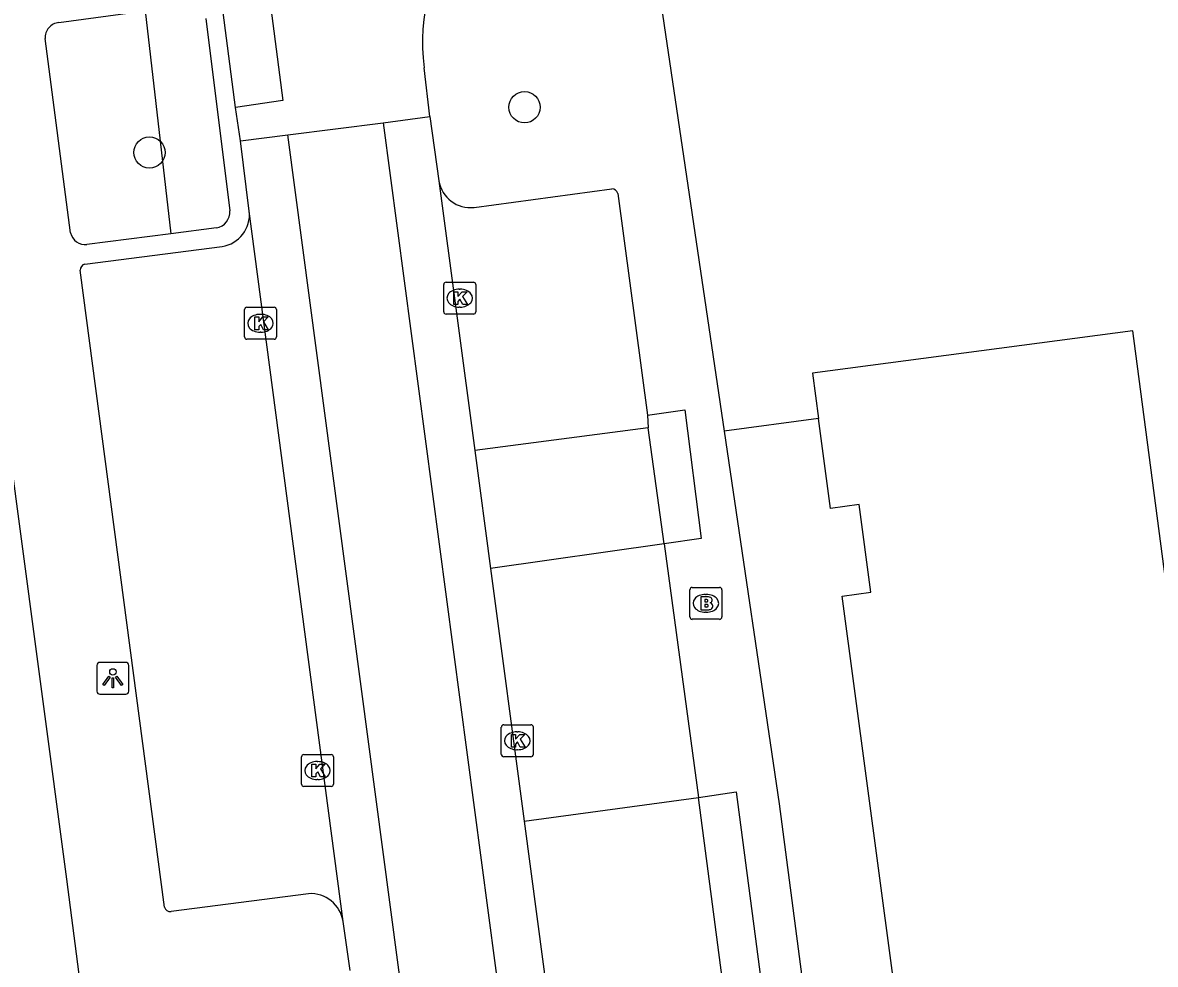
# Model space of a CAD drawing. Extents: x 160557 to 161245, y 385330 to 386505.
# Drawn here: x 161105.66 to 161141.1, y 385687.52 to 385716.99 of the extents above; entities that cross this region are included whole.
import ezdxf

# ---------------------------------------------------------------- set-up
doc = ezdxf.new("R2010")
doc.units = 0
for name, color, linetype in [('IMGEO_Boom', 7, 'Continuous'), ('IMGEO_Brandkraan', 7, 'Continuous'), ('IMGEO_Groenvoorziening', 7, 'Continuous'), ('IMGEO_Kolk', 7, 'Continuous'), ('IMGEO_Lichtpunt', 7, 'Continuous'), ('IMGEO_Pand', 7, 'Continuous'), ('IMGEO_Rijbaan_lokaal_gesloten', 7, 'Continuous'), ('IMGEO_Rijbaan_lokaal_open', 7, 'Continuous'), ('IMGEO_Voetpad_open', 7, 'Continuous')]:
    doc.layers.add(name, color=color, linetype=linetype)

msp = doc.modelspace()

# ---------------------------------------------------------------- linework, layer by layer
at = {"layer": 'IMGEO_Boom'}
for centre in [(161121.364, 385714.338), (161109.627, 385712.923)]:
    msp.add_circle(centre, 0.489, dxfattribs=at)
at = {"layer": 'IMGEO_Brandkraan'}
for p, q in [((161126.537, 385698.389), (161126.537, 385699.241)), ((161126.612, 385699.315), (161127.464, 385699.315)), ((161127.025, 385699.095), (161127.05, 385699.095)), ((161127.538, 385699.241), (161127.538, 385698.389)), ((161127.464, 385698.315), (161126.612, 385698.315)), ((161127.048, 385698.535), (161127.023, 385698.535))]:
    msp.add_line(p, q, dxfattribs=at)
for points in [[(161126.537, 385698.389), (161126.537, 385699.241)], [(161126.612, 385699.315), (161127.464, 385699.315)], [(161127.538, 385699.241), (161127.538, 385698.389)], [(161126.885, 385699.015), (161126.885, 385698.615), (161127.098, 385698.615)], [(161127.116, 385699.015), (161126.885, 385699.015)], [(161127.064, 385698.934), (161127.01, 385698.934), (161127.01, 385698.858)], [(161127.01, 385698.858), (161127.063, 385698.858)], [(161127.072, 385698.782), (161127.01, 385698.782), (161127.01, 385698.701)], [(161127.01, 385698.701), (161127.072, 385698.701)], [(161127.464, 385698.315), (161126.612, 385698.315)]]:
    msp.add_lwpolyline(points, dxfattribs=at)
for centre, radius, start, end in [((161126.614, 385699.239), 0.0765, 91.552, 178.448), ((161126.614, 385699.239), 0.0765, 91.552, 178.448), ((161127.462, 385699.239), 0.0765, 1.552, 88.448), ((161127.462, 385699.239), 0.0765, 1.552, 88.448), ((161127.065, 385698.896), 0.0379, 267.8285, 90.9355), ((161127.073, 385698.741), 0.0404, 269.8759, 90.5077), ((161127.12, 385698.87), 0.145, 59.4692, 91.5367), ((161127.145, 385698.917), 0.0922, 285.5137, 58.1501), ((161127.15, 385698.725), 0.105, 301.3115, 78.989), ((161126.614, 385698.391), 0.0765, 181.552, 268.448), ((161126.614, 385698.391), 0.0765, 181.552, 268.448), ((161127.104, 385698.866), 0.251, 268.6676, 293.5347), ((161127.462, 385698.391), 0.0765, 271.552, 358.448), ((161127.462, 385698.391), 0.0765, 271.552, 358.448)]:
    msp.add_arc(centre, radius, start, end, dxfattribs=at)
for centre, major_axis, ratio, start_param, end_param in [((161127.024, 385698.815), (-0.387, 0.002), 0.722429, 4.712389, 7.853982), ((161127.049, 385698.815), (-0.39, 0.002), 0.717154, 1.570796, 4.712389)]:
    msp.add_ellipse(centre, major_axis=major_axis, ratio=ratio, start_param=start_param, end_param=end_param, dxfattribs=at)
at = {"layer": 'IMGEO_Groenvoorziening'}
for points in [[(161109.498, 385717.352), (161110.302, 385710.38)], [(161130.563, 385704.6), (161127.611, 385704.206)]]:
    msp.add_lwpolyline(points, dxfattribs=at)
at = {"layer": 'IMGEO_Kolk'}
for p, q in [((161118.836, 385707.939), (161118.836, 385708.791)), ((161118.911, 385708.865), (161119.763, 385708.865)), ((161119.324, 385708.645), (161119.349, 385708.645)), ((161119.837, 385708.791), (161119.837, 385707.939)), ((161112.602, 385707.153), (161112.602, 385708.005)), ((161112.677, 385708.079), (161113.529, 385708.079)), ((161113.603, 385708.005), (161113.603, 385707.153)), ((161119.347, 385708.085), (161119.322, 385708.085)), ((161113.09, 385707.859), (161113.115, 385707.859)), ((161119.763, 385707.865), (161118.911, 385707.865)), ((161113.113, 385707.299), (161113.088, 385707.299)), ((161113.529, 385707.079), (161112.677, 385707.079)), ((161120.638, 385694.089), (161120.638, 385694.941)), ((161120.713, 385695.015), (161121.565, 385695.015)), ((161121.126, 385694.795), (161121.151, 385694.795)), ((161121.639, 385694.941), (161121.639, 385694.089)), ((161114.46, 385694.084), (161115.312, 385694.084)), ((161121.149, 385694.235), (161121.124, 385694.235)), ((161114.385, 385693.158), (161114.385, 385694.01)), ((161114.873, 385693.864), (161114.898, 385693.864)), ((161115.386, 385694.01), (161115.386, 385693.158)), ((161121.565, 385694.015), (161120.713, 385694.015)), ((161115.312, 385693.084), (161114.46, 385693.084)), ((161114.896, 385693.304), (161114.871, 385693.304))]:
    msp.add_line(p, q, dxfattribs=at)
for points in [[(161118.836, 385707.939), (161118.836, 385708.791)], [(161118.911, 385708.865), (161119.763, 385708.865)], [(161119.837, 385708.791), (161119.837, 385707.939)], [(161119.157, 385708.565), (161119.28, 385708.565), (161119.28, 385708.414), (161119.41, 385708.565), (161119.574, 385708.565), (161119.428, 385708.414), (161119.581, 385708.165), (161119.429, 385708.165), (161119.344, 385708.329), (161119.28, 385708.262), (161119.28, 385708.165), (161119.157, 385708.165), (161119.157, 385708.565)], [(161112.602, 385707.153), (161112.602, 385708.005)], [(161112.677, 385708.079), (161113.529, 385708.079)], [(161113.603, 385708.005), (161113.603, 385707.153)], [(161112.923, 385707.779), (161113.046, 385707.779), (161113.046, 385707.628), (161113.176, 385707.779), (161113.34, 385707.779), (161113.194, 385707.628), (161113.347, 385707.379), (161113.195, 385707.379), (161113.11, 385707.543), (161113.046, 385707.476), (161113.046, 385707.379), (161112.923, 385707.379), (161112.923, 385707.779)], [(161119.763, 385707.865), (161118.911, 385707.865)], [(161113.529, 385707.079), (161112.677, 385707.079)], [(161120.638, 385694.089), (161120.638, 385694.941)], [(161120.713, 385695.015), (161121.565, 385695.015)], [(161121.639, 385694.941), (161121.639, 385694.089)], [(161120.959, 385694.715), (161121.082, 385694.715), (161121.082, 385694.564), (161121.212, 385694.715), (161121.376, 385694.715), (161121.23, 385694.564), (161121.383, 385694.315), (161121.231, 385694.315), (161121.146, 385694.479), (161121.082, 385694.412), (161121.082, 385694.315), (161120.959, 385694.315), (161120.959, 385694.715)], [(161114.46, 385694.084), (161115.312, 385694.084)], [(161114.385, 385693.158), (161114.385, 385694.01)], [(161114.706, 385693.784), (161114.829, 385693.784), (161114.829, 385693.633), (161114.959, 385693.784), (161115.123, 385693.784), (161114.977, 385693.633), (161115.13, 385693.384), (161114.978, 385693.384), (161114.893, 385693.548), (161114.829, 385693.481), (161114.829, 385693.384), (161114.706, 385693.384), (161114.706, 385693.784)], [(161115.386, 385694.01), (161115.386, 385693.158)], [(161121.565, 385694.015), (161120.713, 385694.015)], [(161115.312, 385693.084), (161114.46, 385693.084)]]:
    msp.add_lwpolyline(points, dxfattribs=at)
for centre, start, end in [((161118.913, 385708.789), 91.552, 178.448), ((161118.913, 385708.789), 91.552, 178.448), ((161119.761, 385708.789), 1.552, 88.448), ((161119.761, 385708.789), 1.552, 88.448), ((161112.679, 385708.003), 91.552, 178.448), ((161112.679, 385708.003), 91.552, 178.448), ((161113.527, 385708.003), 1.552, 88.448), ((161113.527, 385708.003), 1.552, 88.448), ((161118.913, 385707.941), 181.552, 268.448), ((161118.913, 385707.941), 181.552, 268.448), ((161119.761, 385707.941), 271.552, 358.448), ((161119.761, 385707.941), 271.552, 358.448), ((161112.679, 385707.155), 181.552, 268.448), ((161112.679, 385707.155), 181.552, 268.448), ((161113.527, 385707.155), 271.552, 358.448), ((161113.527, 385707.155), 271.552, 358.448), ((161120.715, 385694.939), 91.552, 178.448), ((161120.715, 385694.939), 91.552, 178.448), ((161121.563, 385694.939), 1.552, 88.448), ((161121.563, 385694.939), 1.552, 88.448), ((161114.462, 385694.008), 91.552, 178.448), ((161114.462, 385694.008), 91.552, 178.448), ((161115.31, 385694.008), 1.552, 88.448), ((161115.31, 385694.008), 1.552, 88.448), ((161120.715, 385694.091), 181.552, 268.448), ((161120.715, 385694.091), 181.552, 268.448), ((161121.563, 385694.091), 271.552, 358.448), ((161121.563, 385694.091), 271.552, 358.448), ((161114.462, 385693.16), 181.552, 268.448), ((161114.462, 385693.16), 181.552, 268.448), ((161115.31, 385693.16), 271.552, 358.448), ((161115.31, 385693.16), 271.552, 358.448)]:
    msp.add_arc(centre, 0.0765, start, end, dxfattribs=at)
for centre, major_axis, ratio, start_param, end_param in [((161119.323, 385708.365), (-0.387, 0.002), 0.722429, 4.712389, 7.853982), ((161119.348, 385708.365), (-0.39, 0.002), 0.717154, 1.570796, 4.712389), ((161113.089, 385707.579), (-0.387, 0.002), 0.722429, 4.712389, 7.853982), ((161113.114, 385707.579), (-0.39, 0.002), 0.717154, 1.570796, 4.712389), ((161121.125, 385694.515), (-0.387, 0.002), 0.722429, 4.712389, 7.853982), ((161121.15, 385694.515), (-0.39, 0.002), 0.717154, 1.570796, 4.712389), ((161114.872, 385693.584), (-0.387, 0.002), 0.722429, 4.712389, 7.853982), ((161114.897, 385693.584), (-0.39, 0.002), 0.717154, 1.570796, 4.712389)]:
    msp.add_ellipse(centre, major_axis=major_axis, ratio=ratio, start_param=start_param, end_param=end_param, dxfattribs=at)
at = {"layer": 'IMGEO_Lichtpunt'}
for p, q in [((161108.887, 385696.968), (161108.079, 385696.968)), ((161108.887, 385696.968), (161108.079, 385696.968)), ((161107.985, 385696.873), (161107.985, 385696.066)), ((161107.985, 385696.873), (161107.985, 385696.066)), ((161108.981, 385696.066), (161108.981, 385696.873)), ((161108.981, 385696.066), (161108.981, 385696.873)), ((161108.079, 385695.972), (161108.887, 385695.972)), ((161108.079, 385695.972), (161108.887, 385695.972))]:
    msp.add_line(p, q, dxfattribs=at)
for points in [[(161108.359, 385696.537), (161108.398, 385696.509), (161108.21, 385696.247), (161108.172, 385696.274), (161108.359, 385696.537)], [(161108.461, 385696.489), (161108.508, 385696.489), (161108.508, 385696.167), (161108.461, 385696.167), (161108.461, 385696.489)], [(161108.571, 385696.509), (161108.609, 385696.536), (161108.796, 385696.274), (161108.757, 385696.246), (161108.571, 385696.509)]]:
    msp.add_lwpolyline(points, dxfattribs=at)
msp.add_circle((161108.484, 385696.671), 0.0994, dxfattribs=at)
for centre, start, end in [((161108.079, 385696.873), 90, 180), ((161108.079, 385696.873), 90, 180), ((161108.887, 385696.873), 0, 90), ((161108.887, 385696.873), 0, 90), ((161108.079, 385696.066), 180, 270), ((161108.079, 385696.066), 180, 270), ((161108.887, 385696.066), 270, 0), ((161108.887, 385696.066), 270, 360)]:
    msp.add_arc(centre, 0.0946, start, end, dxfattribs=at)
at = {"layer": 'IMGEO_Pand'}
for points in [[(161144.923, 385596.974), (161145.041, 385596.072), (161154.867, 385597.365), (161140.397, 385707.34), (161130.373, 385706.021), (161130.563, 385704.6)], [(161140.668, 385628.852), (161139.603, 385636.839), (161140.494, 385636.958), (161140.131, 385639.68), (161139.24, 385639.561), (161136.17, 385662.572), (161137.061, 385662.691), (161136.695, 385665.433), (161135.804, 385665.314), (161134.749, 385673.362), (161135.622, 385673.479), (161135.259, 385676.201), (161134.368, 385676.082), (161131.304, 385699.044), (161132.195, 385699.163), (161131.83, 385701.904), (161130.939, 385701.785), (161130.563, 385704.6)]]:
    msp.add_lwpolyline(points, dxfattribs=at)
at = {"layer": 'IMGEO_Rijbaan_lokaal_gesloten'}
for points in [[(161112.32, 385714.335), (161110.808, 385725.992), (161109.906, 385732.917), (161109.885, 385733.092)], [(161118.403, 385714.049), (161118.687, 385712.039)], [(161116.941, 385713.856), (161126.361, 385642.988)], [(161112.752, 385711.087), (161112.481, 385713.283)], [(161123.372, 385642.618), (161113.955, 385713.475)], [(161118.687, 385712.039), (161119.808, 385703.6)], [(161115.687, 385688.859), (161112.752, 385711.087)], [(161119.808, 385703.6), (161120.302, 385699.906)], [(161120.302, 385699.906), (161121.351, 385691.998)], [(161121.351, 385691.998), (161122.934, 385680.072)], [(161115.905, 385687.322), (161115.687, 385688.859)]]:
    msp.add_lwpolyline(points, dxfattribs=at)
at = {"layer": 'IMGEO_Rijbaan_lokaal_open'}
for points in [[(161109.114, 385739.295), (161110.567, 385739.457), (161113.803, 385714.55), (161112.32, 385714.335)], [(161118.403, 385714.049), (161118.222, 385715.575)], [(161112.481, 385713.283), (161112.32, 385714.335)], [(161116.941, 385713.856), (161118.403, 385714.049)], [(161113.955, 385713.475), (161116.941, 385713.856)], [(161112.481, 385713.283), (161113.955, 385713.475)]]:
    msp.add_lwpolyline(points, dxfattribs=at)
msp.add_arc((161124.257, 385716.353), 6.085, 98.7712, 187.3487, dxfattribs=at)
at = {"layer": 'IMGEO_Voetpad_open'}
for points in [[(161125.602, 385717.829), (161127.611, 385704.206)], [(161106.795, 385716.986), (161109.498, 385717.352)], [(161111.39, 385717.113), (161112.143, 385711.099)], [(161103.528, 385716.968), (161104.544, 385708.871), (161105.47, 385701.933), (161107.028, 385690.183), (161107.754, 385684.63), (161108.994, 385675.141), (161109.438, 385671.741)], [(161107.155, 385710.406), (161106.369, 385716.486)], [(161119.791, 385711.204), (161124.094, 385711.785)], [(161124.281, 385711.637), (161125.21, 385704.708)], [(161110.302, 385710.38), (161107.671, 385710.042)], [(161111.722, 385710.563), (161110.302, 385710.38)], [(161107.605, 385709.433), (161111.899, 385709.984)], [(161110.098, 385689.308), (161107.461, 385709.237)], [(161125.21, 385704.708), (161126.379, 385704.866), (161126.895, 385700.846), (161125.729, 385700.681)], [(161125.21, 385704.708), (161125.232, 385704.311)], [(161125.232, 385704.311), (161119.808, 385703.6)], [(161125.729, 385700.681), (161125.232, 385704.311)], [(161127.611, 385704.206), (161129.332, 385692.539), (161130.664, 385682.353), (161131.957, 385672.448), (161132.88, 385665.385), (161134.132, 385655.805), (161135.488, 385645.432), (161136.775, 385635.582), (161137.683, 385628.64), (161138.853, 385619.688), (161140.313, 385608.513), (161141.491, 385599.5), (161141.839, 385596.841), (161141.874, 385596.574)], [(161125.729, 385700.681), (161120.302, 385699.906)], [(161125.729, 385700.681), (161126.802, 385692.745)], [(161121.351, 385691.998), (161126.802, 385692.745)], [(161126.802, 385692.745), (161127.981, 385692.914), (161129.551, 385681.019), (161128.374, 385680.818)], [(161128.374, 385680.818), (161126.802, 385692.745)], [(161114.608, 385689.73), (161110.303, 385689.173)]]:
    msp.add_lwpolyline(points, dxfattribs=at)
for centre, radius, start, end in [((161106.824, 385716.53), 0.457, 93.6041, 185.5339), ((161119.672, 385712.194), 0.997, 188.9571, 276.8395), ((161124.101, 385711.602), 0.183, 10.949, 92.3317), ((161111.639, 385711.061), 0.505, 279.4349, 4.2696), ((161111.754, 385710.977), 1.004, 278.3058, 6.2613), ((161107.627, 385710.527), 0.487, 194.412, 275.1877), ((161107.662, 385709.24), 0.201, 106.4993, 180.8917), ((161114.668, 385688.701), 1.031, 8.832, 93.345), ((161110.283, 385689.366), 0.194, 197.3262, 275.9411)]:
    msp.add_arc(centre, radius, start, end, dxfattribs=at)

doc.saveas('drawing.dxf')
